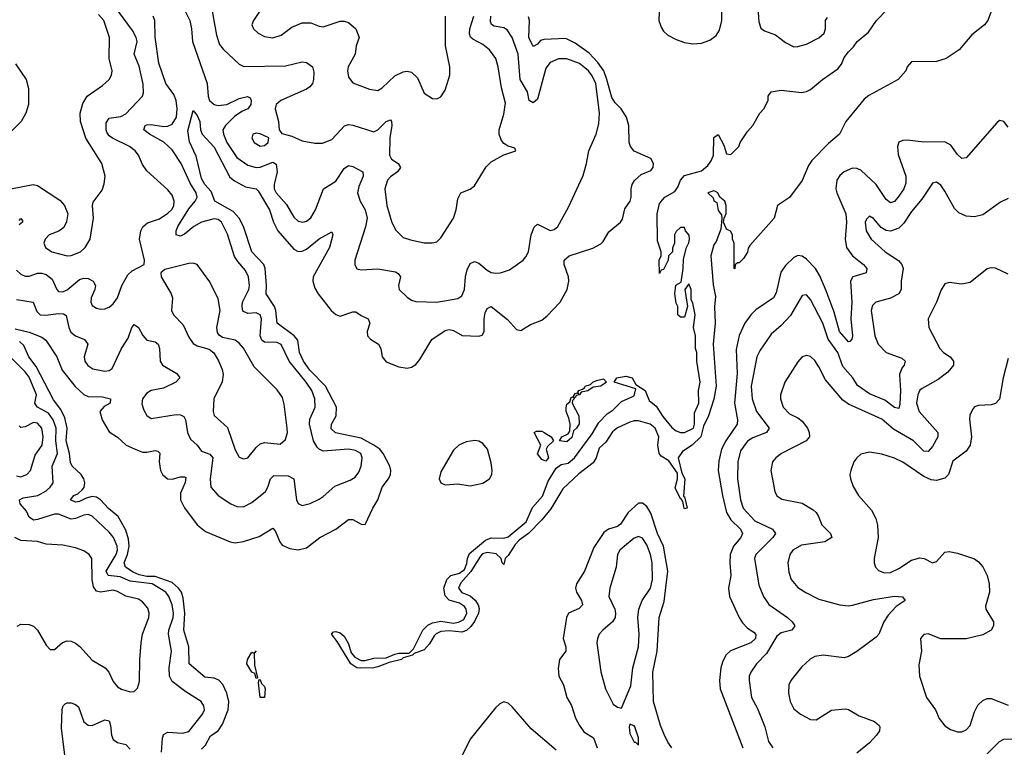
# Model space of a CAD drawing. Header units: inches. Extents: x 1694797 to 1849917, y 907313 to 1017959.
# Tile 824 of 834: x 1841745 to 1846432, y 1003432 to 1006894. Entities that reach past the tile are written whole.
import ezdxf

# ---------------------------------------------------------------- set-up
doc = ezdxf.new("R2010")
doc.units = ezdxf.units.IN
doc.header["$MEASUREMENT"] = 0
doc.layers.add('B8040', color=7, linetype='Continuous')

msp = doc.modelspace()

# ---------------------------------------------------------------- linework, layer by layer
at = {"layer": 'B8040', "color": 5}
for points, elevation in [([(1844789.7, 1006930), (1844787.5, 1006890), (1844798.3, 1006858.3), (1844810, 1006839), (1844830, 1006820.8), (1844870, 1006799.1), (1844910, 1006785.1), (1844950, 1006778.6), (1844990, 1006782.7), (1845030, 1006796.9), (1845060.5, 1006819.5), (1845075.8, 1006844.2), (1845087, 1006890), (1845088.4, 1006990)], 520), ([(1841730, 1005702.8), (1841750, 1005683.8), (1841770, 1005673.5), (1841790, 1005673.7), (1841830, 1005687.7), (1841850, 1005688.3), (1841870, 1005682.4), (1841899.7, 1005659.7), (1841921.6, 1005610), (1841930, 1005600.7), (1841950, 1005599.8), (1841970, 1005608.8), (1842030, 1005658), (1842050, 1005663.9), (1842070, 1005662.6), (1842094.2, 1005650), (1842105.2, 1005630), (1842103, 1005610), (1842084.8, 1005570), (1842083.5, 1005550), (1842090, 1005534.4), (1842110, 1005520.9), (1842130, 1005517.4), (1842150, 1005518), (1842170, 1005525.7), (1842190, 1005541.7), (1842209.8, 1005570), (1842230.6, 1005630), (1842259.2, 1005680.8), (1842280.6, 1005699.4), (1842337, 1005730), (1842338, 1005750), (1842315.7, 1005850), (1842320.6, 1005890), (1842331, 1005909), (1842352.5, 1005927.5), (1842410, 1005946.9), (1842450, 1005972.9), (1842470, 1005992.6), (1842478, 1006010), (1842480.2, 1006030), (1842470, 1006059.7), (1842450, 1006083.9), (1842350, 1006174.5), (1842330, 1006204.5), (1842310.9, 1006250), (1842294.2, 1006270), (1842267.2, 1006290), (1842186.2, 1006330), (1842170, 1006341.9), (1842159.4, 1006359.4), (1842155.7, 1006370), (1842156.7, 1006403.3), (1842170, 1006425.4), (1842226, 1006434), (1842250, 1006446.6), (1842329.7, 1006530), (1842334.8, 1006545.2), (1842332.7, 1006587.3), (1842313.2, 1006673.2), (1842289.9, 1006730), (1842303.4, 1006790), (1842299.9, 1006810), (1842282.2, 1006842.2), (1842197.4, 1006957.4)], 560), ([(1842523.8, 1006950), (1842554.2, 1006890), (1842562.7, 1006850), (1842567.4, 1006790), (1842637.3, 1006590), (1842642.6, 1006530), (1842648.9, 1006510), (1842670, 1006491), (1842690, 1006485.9), (1842730, 1006491.2), (1842790, 1006518.7), (1842828.9, 1006528.9), (1842841.7, 1006521.7), (1842846.7, 1006510), (1842844.3, 1006490), (1842831.2, 1006470), (1842802.2, 1006457.8), (1842767.2, 1006432.8), (1842724.7, 1006390), (1842712.5, 1006370), (1842715, 1006350), (1842730.6, 1006310), (1842778.2, 1006238.2), (1842830, 1006201.5), (1842870, 1006190.6), (1842890, 1006192.2), (1842950, 1006216), (1842965.9, 1006205.9), (1842970.4, 1006170), (1842955.7, 1006110), (1842956.3, 1006090), (1842965.7, 1006070), (1843014.1, 1006014.1), (1843050, 1005954.4), (1843070, 1005936.2), (1843093.2, 1005930), (1843110, 1005934.7), (1843130, 1005951.6), (1843153.3, 1005990), (1843190.5, 1006089.5), (1843250, 1006125.7), (1843290, 1006185.8), (1843310, 1006199.7), (1843330, 1006195.8), (1843377.6, 1006170), (1843380.2, 1006150), (1843359.2, 1006100.8), (1843353, 1006070), (1843365.5, 1006030), (1843390.1, 1005990), (1843398.7, 1005950), (1843391.6, 1005908.4), (1843340.2, 1005750), (1843339.6, 1005730), (1843349.2, 1005709.2), (1843370, 1005704.2), (1843450, 1005708.4), (1843534.3, 1005694.3), (1843546.8, 1005686.8), (1843556.9, 1005670), (1843547.8, 1005630), (1843552, 1005610), (1843590, 1005573.4), (1843610, 1005559.5), (1843630, 1005552.8), (1843730, 1005550.2), (1843830, 1005567.8), (1843850, 1005580.8), (1843863, 1005610), (1843866.7, 1005670), (1843875.7, 1005704.3), (1843890, 1005733.4), (1843910, 1005744.2), (1843930, 1005734.9), (1843970, 1005702.2), (1843990, 1005692), (1844011.7, 1005688.3), (1844034, 1005690), (1844076.1, 1005703.9), (1844140.9, 1005750), (1844154.5, 1005765.5), (1844166.3, 1005790), (1844179.8, 1005870), (1844193.3, 1005906.7), (1844210, 1005920.4), (1844270, 1005891.7), (1844290, 1005896.5), (1844306, 1005910), (1844357.5, 1006002.5), (1844427, 1006153), (1844443.5, 1006210), (1844454.2, 1006270), (1844489.8, 1006350), (1844502, 1006398), (1844504.5, 1006450), (1844487.1, 1006590), (1844470, 1006626.9), (1844452.5, 1006650), (1844410, 1006686), (1844350, 1006707.5), (1844310, 1006707.1), (1844270, 1006689.8), (1844250, 1006662.7), (1844210, 1006515.1), (1844190, 1006498), (1844170, 1006509.5), (1844161.8, 1006550), (1844127.3, 1006610), (1844117.7, 1006730), (1844089.4, 1006810), (1844065.7, 1006845.7), (1844050, 1006855.6), (1844003.8, 1006863.8), (1843991, 1006871), (1843985.8, 1006885.9), (1843988.3, 1006910)], 540), ([(1842654, 1006970), (1842681.1, 1006821.1), (1842696.4, 1006776.4), (1842713.6, 1006753.6), (1842790, 1006681.7), (1842811.1, 1006671.1), (1843010, 1006675), (1843090, 1006693), (1843110, 1006690.2), (1843138.7, 1006670), (1843144.8, 1006644.8), (1843143.2, 1006610), (1843138, 1006590), (1843126.1, 1006573.9), (1843110, 1006563.2), (1842987.8, 1006510), (1842965.8, 1006490), (1842961.4, 1006470), (1842976.5, 1006410), (1842979.5, 1006370), (1842993, 1006353), (1843040.3, 1006340.3), (1843090, 1006318), (1843150, 1006306.7), (1843186.6, 1006306.6), (1843230, 1006324.6), (1843290.6, 1006389.4), (1843310, 1006394.8), (1843330, 1006391.6), (1843430, 1006360.6), (1843450.4, 1006369.6), (1843490, 1006410.2), (1843510, 1006417.6), (1843514.9, 1006410), (1843516.6, 1006390), (1843507.4, 1006332.6), (1843505.6, 1006250), (1843514.3, 1006230), (1843547, 1006210), (1843557.8, 1006190), (1843543.2, 1006170), (1843510, 1006146.5), (1843495.3, 1006130), (1843483, 1006090), (1843492.3, 1006010), (1843514.3, 1005934.3), (1843534.2, 1005894.2), (1843570, 1005858.3), (1843605.9, 1005845.9), (1843670, 1005832.9), (1843708.1, 1005831.9), (1843730, 1005837.1), (1843750, 1005855.5), (1843809.7, 1005950), (1843822.2, 1005990), (1843830, 1006041), (1843845.1, 1006070), (1843890, 1006088.4), (1843910, 1006103), (1843965.7, 1006194.3), (1843990, 1006218.4), (1844050, 1006250.8), (1844106, 1006270), (1844102, 1006282), (1844070, 1006292.7), (1844050, 1006305.2), (1844038.6, 1006318.6), (1844027.7, 1006347.7), (1844027.7, 1006370), (1844050, 1006444), (1844057, 1006497), (1844037.9, 1006570), (1844022, 1006670), (1844011.3, 1006710), (1843981.4, 1006750), (1843950, 1006775.2), (1843901.7, 1006801.7), (1843891, 1006811), (1843886, 1006826), (1843887.8, 1006850), (1843907, 1006910)], 560), ([(1846370, 1006933.2), (1846354, 1006890), (1846338, 1006870), (1846278, 1006822), (1846217.2, 1006750), (1846155.3, 1006710), (1846110, 1006695.6), (1845990, 1006694), (1845970, 1006669.4), (1845963.2, 1006650), (1845926.7, 1006610), (1845787.4, 1006532.6), (1845764.5, 1006515.5), (1845678.5, 1006410), (1845648.2, 1006350), (1845594.9, 1006305.1), (1845516.4, 1006223.6), (1845500.4, 1006199.6), (1845470, 1006129.5), (1845410, 1006048.7), (1845352, 1006010), (1845337.3, 1005950), (1845220.5, 1005819.5), (1845213, 1005807), (1845210, 1005788.7), (1845190, 1005758), (1845170, 1005738), (1845162, 1005738), (1845151.6, 1005728.4), (1845150, 1005708), (1845146, 1005710), (1845146, 1005830), (1845138, 1005850), (1845138, 1005870), (1845128.4, 1005888.4), (1845110, 1005898), (1845095.3, 1005930), (1845098, 1005950), (1845108.4, 1005971.6), (1845108.7, 1006010), (1845102, 1006030), (1845078, 1006050), (1845068, 1006070), (1845057.2, 1006077.2), (1845050, 1006079), (1845021, 1006070), (1845046.2, 1006046.2), (1845050, 1006032), (1845063.5, 1006023.5), (1845070, 1005986), (1845085.2, 1005965.2), (1845088.2, 1005948.2), (1845082.8, 1005897.2), (1845060.9, 1005839.1), (1845050, 1005822.7), (1845034.4, 1005770), (1845046.8, 1005633.2), (1845057, 1005577), (1845052.9, 1005527.2), (1845055.7, 1005450), (1845046, 1005350), (1845060.2, 1005150), (1845050, 1005088), (1845023.9, 1005010), (1845000.6, 1004959.4), (1844987.7, 1004910), (1844945.8, 1004870), (1844899.8, 1004840.2), (1844880.2, 1004810), (1844896.7, 1004736.7), (1844910.9, 1004710), (1844905.4, 1004625.4), (1844910, 1004624.7), (1844922, 1004570), (1844910, 1004567.3), (1844908.4, 1004570), (1844901.2, 1004601.2), (1844894.6, 1004614.6), (1844890, 1004614), (1844866.1, 1004666.1), (1844876, 1004710), (1844875.8, 1004735.8), (1844835, 1004795), (1844798, 1004818), (1844789.6, 1004829.6), (1844783, 1004870), (1844787.6, 1004910), (1844769.6, 1004950), (1844746, 1004970), (1844690, 1004985.3), (1844670, 1004985.3), (1844650, 1004978.9), (1844590, 1004953), (1844566.9, 1004933.1), (1844535.3, 1004884.7), (1844503.9, 1004856.1), (1844488.6, 1004810), (1844474.5, 1004785.5), (1844406.8, 1004733.2), (1844330, 1004662.4), (1844272.7, 1004567.3), (1844230, 1004514.7), (1844166.5, 1004450), (1844122.6, 1004417.4), (1844103, 1004397), (1844070, 1004344.2), (1844055.8, 1004330), (1844050, 1004302), (1844042, 1004310), (1844037.2, 1004330), (1844013.4, 1004353.4), (1843970, 1004359.2), (1843948, 1004352), (1843938.4, 1004341.6), (1843891.8, 1004268.2), (1843845.1, 1004214.9), (1843834, 1004190), (1843849.2, 1004169.2), (1843890, 1004153.2), (1843913.1, 1004133.1), (1843928.1, 1004110), (1843932.5, 1004092.5), (1843929.1, 1004070), (1843910, 1004031.6), (1843893, 1004007), (1843871.9, 1003988.1), (1843850, 1003979.8), (1843790, 1003986.2), (1843750, 1003984), (1843727.7, 1003972.3), (1843718.1, 1003961.9), (1843696.1, 1003923.9), (1843670, 1003896.5), (1843622, 1003878), (1843614, 1003870), (1843570, 1003858.4), (1843561.6, 1003850), (1843504, 1003836), (1843450, 1003815.3), (1843430, 1003809.8), (1843368.3, 1003808.3), (1843350, 1003811.1), (1843320.9, 1003830), (1843256.1, 1003936.1), (1843229.7, 1003970), (1843238, 1003982), (1843250, 1003983.6), (1843270, 1003976.9), (1843290, 1003961.5), (1843310, 1003924.9), (1843322.2, 1003882.2), (1843340.8, 1003860.7), (1843370, 1003845.3), (1843390, 1003844.9), (1843430, 1003856.3), (1843490, 1003858), (1843530, 1003876.2), (1843550, 1003879.7), (1843599.1, 1003880.9), (1843619.8, 1003900.2), (1843663.2, 1003990), (1843687.3, 1004012.7), (1843710, 1004023.8), (1843750, 1004031.7), (1843810, 1004022.6), (1843833, 1004027), (1843859.2, 1004040.8), (1843873.3, 1004070), (1843870.9, 1004090), (1843862.1, 1004102.1), (1843838.5, 1004118.5), (1843790, 1004132.2), (1843770, 1004152.3), (1843763.7, 1004190), (1843777.6, 1004230), (1843797.6, 1004250), (1843838.6, 1004261.4), (1843862, 1004278), (1843873.9, 1004306.1), (1843876.1, 1004330), (1843885.6, 1004354.4), (1843962.5, 1004417.5), (1843990, 1004429.2), (1844050, 1004426.8), (1844070, 1004433), (1844155.7, 1004504.3), (1844186.5, 1004573.5), (1844233.3, 1004626.7), (1844260.9, 1004699.1), (1844299.1, 1004760.9), (1844321.8, 1004778.2), (1844355.1, 1004784.9), (1844385.3, 1004810), (1844470, 1004923.1), (1844502, 1004978), (1844541.7, 1005018.3), (1844570, 1005038.3), (1844610, 1005077.4), (1844670, 1005104.4), (1844678.3, 1005138.3), (1844575.3, 1005170), (1844588, 1005190), (1844630, 1005198.3), (1844660.7, 1005190), (1844678.8, 1005158.8), (1844722, 1005130), (1844741.9, 1005081.9), (1844774.7, 1005054.7), (1844806.6, 1005006.6), (1844850, 1004953.4), (1844870, 1004938.2), (1844890, 1004930.3), (1844910, 1004930.3), (1844952.2, 1004950), (1844957.6, 1004970), (1844956.8, 1005023.2), (1844977.7, 1005070), (1844976.9, 1005130), (1844984.5, 1005170), (1844969.2, 1005270), (1844969, 1005310), (1844962.7, 1005330), (1844962, 1005390), (1844953, 1005430), (1844961.2, 1005490), (1844950, 1005546), (1844942, 1005562), (1844942, 1005610), (1844930, 1005638), (1844912, 1005610), (1844924.7, 1005530), (1844910, 1005478), (1844890, 1005478), (1844878, 1005490), (1844878, 1005530), (1844870, 1005546), (1844864, 1005590), (1844869, 1005631), (1844894.6, 1005645.4), (1844904, 1005710), (1844904.7, 1005755.3), (1844919.3, 1005810), (1844930, 1005832), (1844934, 1005850), (1844931.8, 1005868.2), (1844914, 1005890), (1844910, 1005906), (1844890, 1005906), (1844870, 1005886), (1844862, 1005870), (1844862, 1005830), (1844852.7, 1005807.3), (1844852, 1005790), (1844834, 1005770), (1844832, 1005750), (1844810, 1005706), (1844798, 1005702), (1844790, 1005686), (1844789.6, 1005750), (1844798, 1005770), (1844798, 1005790), (1844781.5, 1005841.5), (1844779.3, 1005970), (1844790, 1006019.3), (1844815.4, 1006050), (1844863.3, 1006076.7), (1844879.8, 1006100.2), (1844890.7, 1006130), (1844910, 1006152.6), (1844990, 1006174.6), (1845020.3, 1006199.7), (1845036.8, 1006223.2), (1845047.4, 1006250), (1845050, 1006333.4), (1845070, 1006347), (1845096.4, 1006296.4), (1845110, 1006256), (1845130, 1006252), (1845168.7, 1006290), (1845175.3, 1006310), (1845210, 1006362), (1845235.3, 1006390), (1845268, 1006450), (1845288, 1006470), (1845308, 1006510), (1845308.7, 1006530), (1845322.7, 1006550), (1845370, 1006558.3), (1845466.8, 1006546.8), (1845490, 1006551.9), (1845510, 1006562.6), (1845567.2, 1006610), (1845639.2, 1006660.8), (1845657.3, 1006682.7), (1845670, 1006714), (1845690, 1006741.8), (1845715.1, 1006764.9), (1845732, 1006790), (1845785.1, 1006834.9), (1845823.5, 1006890), (1845876.5, 1006943.5)], 480), ([(1845257.1, 1006970), (1845264.3, 1006884.3), (1845273.7, 1006853.7), (1845290, 1006840.8), (1845342.5, 1006822.5), (1845390, 1006785.8), (1845430, 1006764.9), (1845450, 1006766), (1845490, 1006777.8), (1845550, 1006807.2), (1845574.7, 1006830), (1845581.1, 1006850), (1845580.6, 1006890), (1845590, 1006904.4)], 520), ([(1841701.7, 1006090), (1841809.4, 1006110.6), (1841830, 1006105.8), (1841935.5, 1006035.5), (1841958.6, 1006010), (1841973.1, 1005970), (1841967.3, 1005932.7), (1841955.2, 1005904.8), (1841931.7, 1005888.3), (1841884.4, 1005870), (1841865.3, 1005850), (1841860.3, 1005830), (1841866.7, 1005810), (1841897.3, 1005790), (1841970, 1005771.3), (1841990, 1005772.4), (1842033.6, 1005790), (1842056.3, 1005810), (1842080.4, 1005850), (1842095.8, 1005950), (1842090.6, 1006010), (1842093.8, 1006026.2), (1842137.5, 1006082.5), (1842147.4, 1006112.6), (1842151.6, 1006150), (1842136.1, 1006210), (1842060.2, 1006330), (1842033.8, 1006410), (1842032.2, 1006450), (1842044.5, 1006495.5), (1842065.1, 1006530), (1842139.4, 1006580.6), (1842169.8, 1006610), (1842181.6, 1006630), (1842185.2, 1006650), (1842171.1, 1006710), (1842172.4, 1006810), (1842145.5, 1006890), (1842119.4, 1006919.4)], 580), ([(1841723.7, 1005423.7), (1841790, 1005407.8), (1841850, 1005384), (1841869.2, 1005370), (1841922.1, 1005290), (1841946.9, 1005226.9), (1842008.3, 1005148.3), (1842050, 1005110.1), (1842070, 1005101.2), (1842139, 1005099), (1842177.1, 1005090), (1842174.9, 1005070), (1842146.1, 1005053.9), (1842126.6, 1005030), (1842137.5, 1004990), (1842170, 1004933.6), (1842210, 1004907.2), (1842251.1, 1004870), (1842305.4, 1004845.4), (1842330, 1004837.1), (1842350, 1004836), (1842390, 1004843.7), (1842401.8, 1004841.8), (1842411.3, 1004831.3), (1842409.1, 1004790), (1842415.7, 1004750), (1842424.8, 1004730), (1842447.5, 1004710), (1842470, 1004708.3), (1842510, 1004719.6), (1842530, 1004719.7), (1842535.5, 1004715.5), (1842531.9, 1004691.9), (1842510, 1004641.6), (1842510.6, 1004610), (1842530, 1004570.9), (1842590, 1004491.5), (1842630, 1004459), (1842746.4, 1004410), (1842770, 1004405.1), (1842810, 1004410.8), (1842884.5, 1004435.5), (1842950, 1004474.4), (1842961.5, 1004461.5), (1842982.8, 1004410), (1842994.6, 1004394.6), (1843030, 1004378), (1843070, 1004372.4), (1843110, 1004381.3), (1843174, 1004430), (1843249.2, 1004470.8), (1843310, 1004516.9), (1843330, 1004516.9), (1843370, 1004493.4), (1843390, 1004492.4), (1843425.6, 1004570), (1843449.9, 1004610), (1843470.8, 1004669.2), (1843501, 1004710), (1843509.8, 1004730), (1843511.4, 1004750), (1843506.2, 1004770), (1843475.6, 1004830), (1843458.6, 1004850), (1843430.3, 1004870), (1843370, 1004902.5), (1843248.7, 1004928.7), (1843227.7, 1004947.7), (1843228.8, 1004970), (1843251.1, 1005010), (1843252.6, 1005050), (1843200.1, 1005150), (1843126.4, 1005226.4), (1843096.4, 1005270), (1843077.5, 1005310), (1843068.2, 1005370), (1843051.1, 1005390), (1842970.5, 1005450.5), (1842963.5, 1005510), (1842957.1, 1005530), (1842918.7, 1005590), (1842919.9, 1005630), (1842912.9, 1005710), (1842907.3, 1005730), (1842849.9, 1005790), (1842809.6, 1005910), (1842789.5, 1005950), (1842760.8, 1005980.8), (1842674.4, 1006030), (1842656.2, 1006076.2), (1842626.1, 1006110), (1842610, 1006137.7), (1842584.2, 1006244.2), (1842553, 1006313), (1842545.6, 1006365.6), (1842570, 1006462.4), (1842590, 1006437.4), (1842602.3, 1006410), (1842605.8, 1006370), (1842612.7, 1006350), (1842670, 1006287.7), (1842745, 1006145), (1842767.3, 1006127.3), (1842819.3, 1006099.3), (1842870, 1006089.6), (1842880.1, 1006080.1), (1842933.6, 1005990), (1842953.6, 1005930), (1842974.1, 1005890), (1843050, 1005801.5), (1843070, 1005790.8), (1843090, 1005792.7), (1843110, 1005801.7), (1843170, 1005851.3), (1843230, 1005884.9), (1843236.1, 1005870), (1843219.1, 1005810), (1843142.6, 1005670), (1843140.8, 1005650), (1843150, 1005616.5), (1843165.5, 1005590), (1843227.2, 1005510), (1843250, 1005491.8), (1843270, 1005484), (1843330, 1005504.6), (1843344.8, 1005504.8), (1843370, 1005486), (1843404.4, 1005470), (1843411, 1005450), (1843399.4, 1005410), (1843400.7, 1005390), (1843414.1, 1005374.1), (1843452.8, 1005350), (1843464.2, 1005330), (1843470.3, 1005290), (1843490, 1005265.5), (1843550, 1005242.4), (1843590, 1005236.5), (1843610, 1005240.3), (1843630, 1005253.8), (1843650, 1005278), (1843707.4, 1005372.6), (1843770, 1005415.9), (1843790, 1005420.2), (1843810, 1005415.2), (1843850.8, 1005390.8), (1843930, 1005388), (1843946.6, 1005393.4), (1843955.7, 1005410), (1843956.3, 1005470), (1843961.3, 1005498.7), (1843970, 1005520.3), (1843990, 1005528.9), (1844067.2, 1005467.2), (1844110, 1005420.3), (1844130, 1005415.3), (1844176.9, 1005443.1), (1844230, 1005464.7), (1844255.7, 1005484.3), (1844318, 1005550), (1844351.5, 1005610), (1844359.3, 1005650), (1844357.9, 1005670), (1844336.2, 1005730), (1844336.8, 1005750), (1844361.1, 1005770), (1844473.3, 1005806.7), (1844512.1, 1005827.9), (1844522, 1005838), (1844550, 1005884.4), (1844604.5, 1005930), (1844614.7, 1005945.3), (1844626.4, 1005993.6), (1844650.8, 1006030), (1844656.2, 1006050), (1844655.8, 1006090), (1844660.7, 1006110), (1844671.5, 1006128.5), (1844703.3, 1006156.7), (1844750, 1006176.4), (1844761.3, 1006190), (1844762.6, 1006210), (1844750, 1006233), (1844670, 1006268.7), (1844652.1, 1006290), (1844647.1, 1006310), (1844644.3, 1006390), (1844633.7, 1006430), (1844607.8, 1006470), (1844579.1, 1006499), (1844563, 1006523), (1844540.6, 1006610), (1844525, 1006650), (1844497.2, 1006690), (1844455.2, 1006735.2), (1844390, 1006782.5), (1844344.8, 1006804.8), (1844239.7, 1006800.3), (1844224.8, 1006795.2), (1844210, 1006777.8), (1844190, 1006767.1), (1844169.2, 1006810), (1844171.4, 1006890), (1844167.8, 1006907.8)], 520), ([(1841730, 1005562.6), (1841809.4, 1005549.4), (1841825.8, 1005505.8), (1841842.4, 1005490), (1841868.1, 1005488.1), (1841930, 1005496.3), (1841953.9, 1005493.9), (1841966, 1005486), (1841977.8, 1005430), (1841987.8, 1005407.8), (1842010, 1005390.2), (1842053, 1005373), (1842068.3, 1005350), (1842052, 1005290), (1842055.2, 1005270), (1842068.4, 1005248.4), (1842093.4, 1005233.4), (1842150, 1005221.4), (1842170, 1005224.7), (1842185.2, 1005234.8), (1842229.9, 1005330), (1842261.5, 1005378.5), (1842279.1, 1005430), (1842290, 1005443.7), (1842310, 1005430.3), (1842330.8, 1005390.8), (1842349.3, 1005369.3), (1842390, 1005360.8), (1842404.2, 1005350), (1842410.2, 1005330), (1842412.6, 1005270), (1842424.4, 1005250), (1842492, 1005210), (1842507, 1005190), (1842488.5, 1005170), (1842430, 1005141.5), (1842370, 1005130.6), (1842350, 1005116.8), (1842328.8, 1005090), (1842326.4, 1005066.4), (1842335.9, 1005035.9), (1842350, 1005010.4), (1842370, 1004996.4), (1842490, 1005015.7), (1842510, 1005014.6), (1842526.6, 1005006.6), (1842534.2, 1004990), (1842543.1, 1004930), (1842557.6, 1004897.6), (1842589.5, 1004869.5), (1842610, 1004840.6), (1842650, 1004827.7), (1842664.6, 1004810), (1842650.8, 1004710), (1842654.7, 1004670), (1842689, 1004630), (1842750, 1004590.2), (1842778.5, 1004578.5), (1842810, 1004576.5), (1842850, 1004597.7), (1842914.3, 1004650), (1842926.6, 1004670), (1842938.9, 1004710), (1842954.2, 1004725.8), (1843023.3, 1004723.4), (1843049.2, 1004710), (1843062, 1004610), (1843070, 1004591.7), (1843090, 1004582.8), (1843127.6, 1004592.4), (1843170, 1004612.3), (1843190, 1004624.9), (1843245.1, 1004674.9), (1843317.4, 1004702.6), (1843342.1, 1004717.9), (1843358.5, 1004741.5), (1843370.5, 1004770), (1843375.8, 1004810), (1843368.9, 1004830), (1843344, 1004844), (1843310, 1004851.5), (1843190, 1004841.6), (1843170.4, 1004850.4), (1843160.4, 1004860.4), (1843143.4, 1004890), (1843124.2, 1004970), (1843126.2, 1004993.8), (1843151.7, 1005050), (1843149.3, 1005090), (1843134.7, 1005130), (1843109.1, 1005170), (1843026.8, 1005270), (1842990, 1005347.9), (1842970, 1005357.9), (1842910, 1005359.1), (1842897.1, 1005370), (1842889.9, 1005390), (1842896.4, 1005470), (1842889.9, 1005489.9), (1842870, 1005499.9), (1842830, 1005496.9), (1842807.5, 1005507.5), (1842803.7, 1005530), (1842806, 1005550), (1842834.8, 1005610), (1842839, 1005630), (1842833.4, 1005670), (1842820.2, 1005700.2), (1842783.1, 1005743.1), (1842768, 1005768), (1842733.2, 1005873.2), (1842705.8, 1005930), (1842690, 1005943.2), (1842670, 1005945.9), (1842610, 1005930.7), (1842574, 1005910), (1842530, 1005873.8), (1842510, 1005863.7), (1842489.8, 1005869.8), (1842489.2, 1005889.2), (1842496.7, 1005910), (1842550, 1005994.7), (1842579.3, 1006030), (1842588.8, 1006050), (1842584, 1006070), (1842555.9, 1006115.9), (1842513.5, 1006210), (1842470, 1006275), (1842431.1, 1006311.1), (1842362.2, 1006350), (1842336.4, 1006370), (1842342.7, 1006390), (1842350, 1006393.4), (1842370, 1006395.5), (1842430, 1006386.3), (1842450, 1006387.4), (1842470, 1006397.6), (1842491.7, 1006430), (1842495, 1006470), (1842490.3, 1006510), (1842478.6, 1006538.6), (1842440.2, 1006590), (1842407.8, 1006687.8), (1842389.2, 1006810.8), (1842387.7, 1006890), (1842379.6, 1006910)], 540), ([(1842886.5, 1006933.5), (1842857.1, 1006890), (1842850.5, 1006870), (1842858.4, 1006850), (1842880.5, 1006830), (1842910, 1006814), (1842950, 1006807.9), (1842990, 1006821.1), (1843041, 1006859), (1843090, 1006878.9), (1843130, 1006879.5), (1843170, 1006862.6), (1843190, 1006859.6), (1843270, 1006886.2), (1843290, 1006887.1), (1843310, 1006881.3), (1843345.3, 1006850), (1843360.3, 1006810), (1843346.5, 1006770), (1843341.6, 1006730), (1843308, 1006670), (1843304.7, 1006650), (1843310, 1006620.7), (1843330, 1006594), (1843410, 1006562.8), (1843450, 1006557.4), (1843470, 1006570.3), (1843530, 1006626.4), (1843570, 1006645.4), (1843590, 1006648.4), (1843610, 1006644.2), (1843637.9, 1006617.9), (1843670, 1006544.9), (1843710, 1006518.8), (1843730, 1006517.3), (1843750, 1006526.8), (1843770, 1006558), (1843793, 1006630), (1843792.8, 1006670), (1843771.6, 1006770), (1843771.6, 1006910)], 580), ([(1841724.6, 1006684.6), (1841775.5, 1006610), (1841786.9, 1006566.9), (1841786.1, 1006490), (1841773.2, 1006450), (1841751, 1006410), (1841670, 1006328)], 580), ([(1846450, 1006382.7), (1846430, 1006409.2), (1846410, 1006414), (1846397.5, 1006402.5), (1846250, 1006236.4), (1846230, 1006233.7), (1846210, 1006252.2), (1846177.3, 1006297.3), (1846150, 1006312.9), (1846050, 1006311.8), (1845970, 1006321.4), (1845950, 1006319.8), (1845930, 1006311.1), (1845923.2, 1006290), (1845927, 1006253), (1845963, 1006150), (1845963.7, 1006116.3), (1845954.6, 1006090), (1845930, 1006054.9), (1845910, 1006029), (1845895.9, 1006024.1), (1845890, 1006022.2), (1845870, 1006038.6), (1845821.8, 1006110), (1845750, 1006178.1), (1845730, 1006186.7), (1845710, 1006187.1), (1845670.2, 1006170), (1845650, 1006152.3), (1845635.6, 1006130), (1845629.7, 1006090), (1845634.5, 1006070), (1845678.2, 1005970), (1845680.6, 1005930), (1845675.3, 1005850), (1845681.2, 1005810), (1845710, 1005770.9), (1845762.2, 1005730), (1845778.6, 1005710), (1845774.4, 1005690), (1845711.5, 1005670), (1845700.1, 1005650), (1845706.2, 1005550), (1845701.5, 1005470), (1845709.3, 1005390.7), (1845706, 1005374), (1845697.3, 1005362.7), (1845690, 1005361.7), (1845647.3, 1005410), (1845622.7, 1005502.7), (1845584.5, 1005604.5), (1845554.8, 1005674.8), (1845533.2, 1005710), (1845490, 1005754.8), (1845470, 1005768.2), (1845450, 1005771.6), (1845430, 1005762.9), (1845390, 1005724.7), (1845367.9, 1005692.1), (1845345.8, 1005594.2), (1845333.7, 1005570), (1845250, 1005513.1), (1845226.3, 1005490), (1845196.4, 1005450), (1845170, 1005391.1), (1845155, 1005325), (1845160.1, 1005210), (1845147.5, 1005070), (1845162.4, 1004990), (1845160.1, 1004970), (1845106.8, 1004890), (1845086.6, 1004850), (1845073.1, 1004793.1), (1845070.1, 1004750), (1845090.4, 1004630), (1845110.1, 1004550), (1845130, 1004514.6), (1845177, 1004470), (1845185.9, 1004450), (1845177.9, 1004430), (1845143.6, 1004390), (1845126.6, 1004350), (1845124.9, 1004310), (1845130.1, 1004250), (1845118.7, 1004190), (1845123.6, 1004150), (1845169.6, 1004050), (1845185.3, 1004025.3), (1845210, 1003999), (1845240.1, 1003980.1), (1845249.3, 1003969.3), (1845247.9, 1003950), (1845225.6, 1003930), (1845129, 1003891), (1845107.1, 1003870), (1845090, 1003838), (1845082.9, 1003810), (1845077.1, 1003750), (1845080.1, 1003710), (1845187.7, 1003430)], 520), ([(1846450, 1006042.9), (1846413.8, 1006026.2), (1846330, 1005966.2), (1846290, 1005956.8), (1846250, 1005959.2), (1846215.5, 1005975.5), (1846195.1, 1005995.1), (1846150, 1006077.4), (1846130, 1006106.3), (1846110, 1006120.5), (1846090, 1006115.6), (1846040.2, 1006039.8), (1845990, 1005982), (1845954.5, 1005925.5), (1845930, 1005902.5), (1845890, 1005888.6), (1845870, 1005891.7), (1845845.8, 1005905.8), (1845810, 1005948.4), (1845790, 1005959.7), (1845775.5, 1005944.5), (1845769.6, 1005930.5), (1845774.5, 1005890), (1845798.2, 1005850), (1845865.4, 1005790), (1845928, 1005748), (1845943.7, 1005730), (1845950.1, 1005710), (1845940.8, 1005650), (1845940.8, 1005610), (1845930.2, 1005590), (1845890, 1005569.9), (1845820.3, 1005550), (1845805, 1005535), (1845797.7, 1005510), (1845815.9, 1005390), (1845831.8, 1005350), (1845870, 1005310.2), (1845944.1, 1005284.1), (1845961.1, 1005270), (1845955.8, 1005250), (1845944.6, 1005235.4), (1845933.4, 1005206.6), (1845938.7, 1005130), (1845935.6, 1005064.4), (1845930, 1005044), (1845910, 1005049.1), (1845864.1, 1005084.1), (1845790, 1005113.7), (1845734, 1005154), (1845711, 1005190), (1845664.3, 1005244.3), (1845640.5, 1005310), (1845594.1, 1005374.1), (1845567.6, 1005450), (1845510, 1005562), (1845490, 1005585.6), (1845470, 1005582), (1845414, 1005486), (1845370, 1005438.5), (1845322.7, 1005397.3), (1845270, 1005322), (1845253.4, 1005290), (1845226.4, 1005150), (1845231.6, 1005090), (1845251.8, 1005030), (1845312.6, 1004950), (1845300.3, 1004930), (1845234.6, 1004905.4), (1845210, 1004888.3), (1845177.1, 1004842.9), (1845164.3, 1004790), (1845162.6, 1004710), (1845175.9, 1004610), (1845188.7, 1004570), (1845245.1, 1004510), (1845329.1, 1004470), (1845343.6, 1004450), (1845330.2, 1004430), (1845249, 1004350), (1845243.2, 1004330), (1845263, 1004203), (1845285.5, 1004150), (1845311.3, 1004111.3), (1845400.4, 1004050), (1845423, 1004030), (1845435.5, 1004010), (1845420.7, 1003990), (1845370, 1003976.4), (1845350, 1003960.4), (1845300.9, 1003879.1), (1845253.1, 1003830), (1845225.3, 1003790), (1845217.3, 1003770), (1845217.3, 1003750), (1845229.1, 1003670), (1845257.1, 1003617.1), (1845292.4, 1003530), (1845310, 1003460.5), (1845330, 1003430.3)], 540), ([(1841741.5, 1005938.5), (1841750, 1005948), (1841757.6, 1005937.6), (1841757.2, 1005930), (1841742.5, 1005917.5)], 560), ([(1846450, 1005683.5), (1846390, 1005711.1), (1846370, 1005712.8), (1846350, 1005708), (1846270, 1005643.6), (1846230, 1005636.2), (1846170, 1005643.7), (1846150, 1005637.2), (1846132, 1005608), (1846110.3, 1005550), (1846070.3, 1005470), (1846073.4, 1005430), (1846125, 1005330), (1846143.2, 1005310), (1846174, 1005290), (1846191.2, 1005270), (1846190.2, 1005250), (1846163.4, 1005216.6), (1846117.8, 1005182.2), (1846040.9, 1005139.1), (1846030, 1005130.9), (1846020.8, 1005110), (1846015, 1005070), (1846026.8, 1005030), (1846115.5, 1004930), (1846116.5, 1004910), (1846090, 1004862.8), (1846070, 1004839.8), (1846050, 1004841.4), (1846000.5, 1004890), (1845905.3, 1004945.3), (1845850, 1004993.2), (1845690, 1005065), (1845663.3, 1005083.3), (1845580.5, 1005180.5), (1845550, 1005242), (1845530, 1005271.8), (1845510, 1005291.8), (1845490, 1005297), (1845470, 1005289.4), (1845450, 1005266), (1845387.2, 1005170), (1845366.4, 1005110), (1845366.4, 1005090), (1845380.2, 1005050), (1845410, 1005018.2), (1845450, 1004999.3), (1845470, 1004983.9), (1845495.6, 1004950), (1845503.9, 1004930), (1845504.9, 1004910), (1845488.5, 1004890), (1845371.8, 1004830), (1845344.6, 1004810), (1845328.9, 1004790), (1845320.8, 1004750), (1845340.3, 1004650), (1845349.3, 1004629.3), (1845372.4, 1004612.4), (1845470, 1004594), (1845522.1, 1004562.1), (1845536.2, 1004550), (1845548.2, 1004530), (1845564, 1004490), (1845605.3, 1004450), (1845611.4, 1004430), (1845577.3, 1004410), (1845466.2, 1004393.8), (1845424.8, 1004370), (1845410.6, 1004349.4), (1845402, 1004310), (1845406.1, 1004266.1), (1845418, 1004230), (1845450, 1004193.2), (1845488.2, 1004168.2), (1845550, 1004137.9), (1845650, 1004109.5), (1845690, 1004105.3), (1845710, 1004108.2), (1845810, 1004135.5), (1845910, 1004151.5), (1845948.1, 1004148.1), (1845960.7, 1004130), (1845918, 1004102), (1845879.2, 1004060.8), (1845858.7, 1004030), (1845834.2, 1003970), (1845823, 1003957), (1845730, 1003887.6), (1845690, 1003863.9), (1845670, 1003858.2), (1845570, 1003871.3), (1845530, 1003864.8), (1845508.1, 1003851.9), (1845466.6, 1003813.4), (1845415.9, 1003750), (1845407.1, 1003730), (1845405.2, 1003690), (1845413.6, 1003650), (1845430, 1003615.8), (1845461.6, 1003590), (1845510, 1003564.2), (1845536.9, 1003563.1), (1845610, 1003608.4), (1845674.6, 1003614.6), (1845690, 1003612.4), (1845741.8, 1003581.8), (1845814.4, 1003554.4), (1845836.1, 1003536.1), (1845840.4, 1003530), (1845838.7, 1003510), (1845824.6, 1003490), (1845790, 1003453.5), (1845730, 1003404.2)], 560), ([(1842610, 1003423), (1842630, 1003442.2), (1842652.4, 1003487.6), (1842690.3, 1003510), (1842710, 1003542.6), (1842736.9, 1003610), (1842739.6, 1003650), (1842730, 1003689.8), (1842711.2, 1003731.2), (1842692, 1003752), (1842670, 1003760.7), (1842626.5, 1003766.5), (1842551, 1003830), (1842549.3, 1003910), (1842525.5, 1003990), (1842530.3, 1004070), (1842522.2, 1004142.2), (1842515, 1004170), (1842501.4, 1004190), (1842470, 1004216.4), (1842390, 1004244.5), (1842350, 1004245.6), (1842312.9, 1004252.9), (1842285.1, 1004265.1), (1842248.4, 1004290), (1842241.3, 1004310), (1842258.6, 1004350), (1842265.8, 1004390), (1842262.9, 1004422.9), (1842250, 1004465.2), (1842213.8, 1004530), (1842167.9, 1004567.9), (1842130, 1004610.3), (1842110, 1004623.1), (1842090, 1004625.9), (1842061.7, 1004618.3), (1842030, 1004602.4), (1842010, 1004599.3), (1841986.4, 1004610), (1842002.4, 1004630), (1842021.1, 1004638.9), (1842042.7, 1004657.3), (1842051.3, 1004668.7), (1842055.4, 1004690), (1842049.9, 1004710), (1842037.1, 1004730), (1841994.4, 1004770), (1841986.7, 1004786.7), (1841981.5, 1004830), (1841965.6, 1004890), (1841970, 1004950), (1841960.2, 1005000.2), (1841940.2, 1005040.2), (1841905.4, 1005085.4), (1841823.5, 1005243.5), (1841788.4, 1005290), (1841764.1, 1005344.1), (1841743, 1005363)], 520), ([(1842420.1, 1003410), (1842424.8, 1003475.2), (1842430, 1003493.2), (1842450, 1003503.6), (1842519.7, 1003500.3), (1842550, 1003507.7), (1842614.7, 1003590), (1842624.7, 1003610), (1842622, 1003630), (1842608.4, 1003650), (1842535.9, 1003695.9), (1842470, 1003745.4), (1842457.8, 1003770), (1842456, 1003810), (1842466.7, 1003890), (1842453.8, 1003970), (1842454.9, 1003990), (1842475.8, 1004050), (1842477.5, 1004070), (1842470, 1004109.7), (1842454.9, 1004150), (1842439.9, 1004170), (1842375.7, 1004210), (1842270, 1004223.5), (1842222.9, 1004242.9), (1842165.8, 1004250), (1842156.7, 1004270), (1842203.1, 1004350), (1842209.9, 1004370), (1842209.4, 1004390), (1842191.4, 1004430), (1842170, 1004456.2), (1842090, 1004532.5), (1842070, 1004540.2), (1842050, 1004537.3), (1842010, 1004520.7), (1841990, 1004517.6), (1841930, 1004542.2), (1841910, 1004541), (1841830, 1004515.4), (1841810, 1004513.2), (1841790, 1004527.2), (1841776.2, 1004556.2), (1841746.8, 1004590), (1841743.2, 1004610), (1841760.8, 1004619.2), (1841830.9, 1004630), (1841870, 1004653), (1841889.8, 1004670), (1841903.2, 1004690), (1841899.7, 1004770), (1841924.5, 1004830), (1841917.3, 1004890), (1841917.7, 1004950), (1841903.9, 1004990), (1841881.5, 1005021.5), (1841829.8, 1005050), (1841821.2, 1005061.2), (1841817.3, 1005070), (1841825, 1005110), (1841790, 1005193.6), (1841770, 1005219.4), (1841678, 1005310)], 540), ([(1846450, 1005282), (1846427.6, 1005190), (1846410, 1005089.3), (1846390, 1005067.8), (1846370, 1005061.6), (1846310, 1005058.4), (1846290, 1005052), (1846280.3, 1005039.7), (1846267.7, 1005012.3), (1846266.1, 1004993.9), (1846276.9, 1004910), (1846270.2, 1004870), (1846250, 1004841.4), (1846186.7, 1004793.3), (1846166, 1004730), (1846150, 1004713.3), (1846110, 1004701.2), (1846084.8, 1004704.8), (1846050, 1004721), (1845950, 1004788.9), (1845910, 1004807.8), (1845850, 1004826.3), (1845790, 1004836.8), (1845750, 1004826.6), (1845730.2, 1004809.8), (1845716, 1004790), (1845701.1, 1004750), (1845697, 1004730), (1845699.5, 1004710), (1845713.3, 1004673.3), (1845738, 1004630), (1845800.2, 1004560.2), (1845820.4, 1004520.4), (1845829.2, 1004489.2), (1845832.1, 1004430), (1845812.8, 1004330), (1845812.9, 1004310), (1845818.6, 1004290), (1845832.9, 1004272.9), (1845862.2, 1004262.2), (1845890, 1004264.3), (1845930, 1004283.7), (1845990, 1004322.1), (1846030, 1004333.9), (1846050.1, 1004330.1), (1846090, 1004310.3), (1846110, 1004317), (1846150, 1004360.2), (1846170, 1004364.5), (1846210, 1004355.7), (1846290, 1004328.4), (1846310, 1004315), (1846330, 1004291.4), (1846350, 1004250.4), (1846360.1, 1004210), (1846362.2, 1004170), (1846343.1, 1004103.1), (1846344.2, 1004090), (1846380.2, 1004030), (1846380.8, 1004010), (1846370.3, 1003990), (1846330, 1003967.2), (1846250, 1003948.3), (1846130, 1003948.9), (1846070, 1003972.7), (1846050, 1003969.6), (1846034, 1003950), (1846038.9, 1003890), (1846024.8, 1003824.8), (1846029, 1003770), (1846062.4, 1003670), (1846104, 1003610), (1846122.8, 1003570), (1846150, 1003534), (1846176.9, 1003516.9), (1846210, 1003506.5), (1846230, 1003506.7), (1846250, 1003515.3), (1846270, 1003535.8), (1846290, 1003601.3), (1846306.9, 1003633.1), (1846330, 1003655.8), (1846350, 1003664.4), (1846370, 1003664.9), (1846450, 1003632.3)], 580), ([(1841730, 1004724.2), (1841750, 1004719.8), (1841777.8, 1004730), (1841795.4, 1004750), (1841817.5, 1004822.5), (1841851.8, 1004870), (1841856.3, 1004910), (1841849.9, 1004950), (1841830, 1004974.9), (1841810, 1004977.8), (1841770, 1004956.4), (1841750, 1004954.5), (1841741.8, 1004961.8)], 560), ([(1844849, 1003430), (1844830, 1003456.8), (1844813.2, 1003493.2), (1844795.9, 1003535.9), (1844762.1, 1003650), (1844759.1, 1003790), (1844779.1, 1003890), (1844789.9, 1004050.1), (1844813.6, 1004126.4), (1844830.7, 1004270), (1844809.7, 1004389.7), (1844781.2, 1004450), (1844750, 1004546), (1844730, 1004577.5), (1844710, 1004594.3), (1844690, 1004594.3), (1844642, 1004550), (1844605.3, 1004494.7), (1844590, 1004482.9), (1844548.2, 1004470), (1844526.2, 1004453.8), (1844477.5, 1004382.6), (1844432.9, 1004270), (1844395.8, 1004210), (1844391.1, 1004190), (1844395.3, 1004170), (1844418.8, 1004130), (1844423.5, 1004110), (1844407.5, 1004092.5), (1844358, 1004070), (1844347.3, 1004050), (1844332.4, 1003950), (1844344.6, 1003910), (1844344.1, 1003890), (1844313.9, 1003850), (1844307.9, 1003807.9), (1844310.9, 1003770), (1844333.1, 1003730), (1844349.5, 1003670), (1844371, 1003631), (1844391, 1003571), (1844410, 1003535.5), (1844430, 1003505.7), (1844476.8, 1003476.8), (1844493.2, 1003430)], 520), ([(1841732.1, 1004007.9), (1841750, 1004018), (1841790, 1004017.3), (1841810, 1004008.9), (1841830, 1003990.3), (1841870, 1003918), (1841890, 1003898.4), (1841910, 1003897.1), (1841948.9, 1003931.1), (1841970, 1003938.5), (1841990, 1003937.2), (1842010, 1003928), (1842031.3, 1003911.3), (1842090, 1003847.6), (1842151.8, 1003810), (1842168.9, 1003790), (1842190, 1003744.9), (1842210, 1003720.4), (1842230, 1003708.5), (1842270, 1003695.5), (1842290, 1003697.3), (1842305.6, 1003714.4), (1842314.7, 1003745.3), (1842315.9, 1003850), (1842322.9, 1003930), (1842329.9, 1003970), (1842360.2, 1004050), (1842361, 1004070), (1842354.1, 1004094.1), (1842330, 1004124.5), (1842310, 1004137.7), (1842250, 1004151.8), (1842210, 1004173.7), (1842190, 1004179.6), (1842130, 1004169.9), (1842110, 1004174.9), (1842096.3, 1004196.3), (1842089.5, 1004230), (1842088.7, 1004330), (1842076, 1004350), (1842050, 1004366.6), (1842010, 1004381.2), (1841950, 1004394), (1841870, 1004398.3), (1841830, 1004410.9), (1841750, 1004416.8), (1841720.9, 1004430)], 560), ([(1841963.1, 1003370), (1841943.9, 1003523.9), (1841946.9, 1003613.1), (1841950.9, 1003629.1), (1841961.2, 1003638.8), (1841970, 1003644.2), (1841990, 1003643.2), (1842010, 1003636.5), (1842024.3, 1003624.3), (1842050, 1003552.9), (1842070, 1003537.1), (1842090, 1003536.6), (1842150, 1003563.2), (1842170, 1003558), (1842176.8, 1003536.8), (1842180.9, 1003490), (1842189.4, 1003469.4), (1842210, 1003455), (1842250, 1003445.3), (1842270, 1003423.2)], 540), ([(1844298.3, 1003418.3), (1844179.9, 1003519.9), (1844090, 1003625.3), (1844070, 1003642.8), (1844050, 1003648.5), (1844030, 1003639.1), (1844010, 1003619.8), (1843890, 1003470.7), (1843850.1, 1003390)], 520), ([(1846350, 1003401.9), (1846410, 1003459.7), (1846430, 1003471), (1846470, 1003472.5)], 560)]:
    msp.add_lwpolyline(points, dxfattribs=dict(at, elevation=elevation))
for points, elevation in [([(1842870, 1006354.8), (1842854, 1006350), (1842850.3, 1006330), (1842861.5, 1006310), (1842890, 1006291.7), (1842910, 1006294.9), (1842927.8, 1006310), (1842931.1, 1006331.1), (1842890, 1006351.5)], 560), ([(1842570, 1005736.4), (1842550, 1005734.8), (1842435, 1005705), (1842415.8, 1005690), (1842418.3, 1005670), (1842465.8, 1005590), (1842471.4, 1005570), (1842467.8, 1005510), (1842477.4, 1005490), (1842522.7, 1005442.7), (1842550, 1005383.8), (1842570, 1005353.7), (1842590, 1005342.4), (1842646.1, 1005326.1), (1842668.3, 1005308.3), (1842691.5, 1005271.5), (1842708.4, 1005230), (1842713.4, 1005206.6), (1842709.3, 1005170.7), (1842669.1, 1005090), (1842665.4, 1005030), (1842671.1, 1005011.1), (1842734.4, 1004954.4), (1842770, 1004848), (1842790, 1004812), (1842810, 1004804.9), (1842830, 1004808.9), (1842870, 1004858.2), (1842890, 1004876), (1842910, 1004883), (1842985.4, 1004874.6), (1843010, 1004896.3), (1843019.3, 1004930), (1843018.3, 1004950), (1843004.4, 1005064.4), (1842995.9, 1005095.9), (1842970, 1005132.8), (1842861.7, 1005241.7), (1842810, 1005331.1), (1842790, 1005354.5), (1842770, 1005369.7), (1842710, 1005382), (1842693.6, 1005393.6), (1842686.5, 1005406.5), (1842683.2, 1005430), (1842699.4, 1005510), (1842690, 1005566), (1842650, 1005647), (1842590, 1005729.6)], 560), ([(1844390, 1005095.3), (1844380.2, 1005100.2), (1844390, 1005116.3), (1844398.8, 1005118.8), (1844406, 1005114), (1844402, 1005122), (1844406, 1005130), (1844424.1, 1005135.9), (1844436, 1005144), (1844437.2, 1005150), (1844462, 1005158), (1844473.2, 1005170), (1844490, 1005177.6), (1844524.7, 1005184.7), (1844538, 1005170), (1844511, 1005150), (1844474.9, 1005145.1), (1844450, 1005127.8), (1844418, 1005122), (1844410, 1005109.7), (1844394.4, 1005105.6)], 480), ([(1844350, 1004885.1), (1844315.3, 1004890), (1844326, 1004910), (1844356.6, 1004923.4), (1844364.4, 1004935.6), (1844364.7, 1004970), (1844358.9, 1004998.9), (1844345.6, 1005030), (1844346.7, 1005046.7), (1844350, 1005064.7), (1844363.7, 1005076.3), (1844370, 1005097.3), (1844379.8, 1005099.8), (1844384.7, 1005090), (1844377.3, 1005082.7), (1844374.9, 1005070), (1844406.4, 1005010), (1844408.3, 1004971.7), (1844396.3, 1004950), (1844382, 1004938), (1844373.4, 1004906.6)], 480), ([(1844250, 1004794), (1844230, 1004801.2), (1844210, 1004828.7), (1844225.1, 1004870), (1844194, 1004930), (1844204.4, 1004935.6), (1844230, 1004935.6), (1844242, 1004930), (1844275.5, 1004910), (1844286, 1004890), (1844257, 1004863), (1844250.4, 1004850), (1844262.8, 1004810)], 480), ([(1843911.6, 1004891.6), (1843870, 1004885.9), (1843835.2, 1004870), (1843810, 1004845.8), (1843750, 1004742.9), (1843741.1, 1004710), (1843749.4, 1004690), (1843770, 1004680.9), (1843830, 1004685.9), (1843890, 1004677), (1843950, 1004688.8), (1843981.2, 1004710), (1843991.9, 1004730), (1843994.2, 1004750), (1843990, 1004785.2), (1843971.1, 1004851.1), (1843950, 1004877.2), (1843930, 1004888.7)], 520), ([(1844690, 1004435.6), (1844670, 1004426.8), (1844623.9, 1004390), (1844602.6, 1004370), (1844590.2, 1004350), (1844583.7, 1004290), (1844554.5, 1004190), (1844549.4, 1004150), (1844577.7, 1004090), (1844581.8, 1004070), (1844579.2, 1004050), (1844567.1, 1004030), (1844520.3, 1003990), (1844504, 1003970), (1844494.9, 1003950), (1844492.6, 1003930), (1844511.6, 1003791.5), (1844533.1, 1003710), (1844570, 1003638), (1844590, 1003623), (1844610, 1003618.8), (1844655, 1003725), (1844664, 1003810), (1844690, 1003910.8), (1844693.6, 1003970), (1844687, 1004050), (1844692.9, 1004090), (1844708.5, 1004130), (1844747.9, 1004190), (1844757.5, 1004230), (1844755.4, 1004310), (1844747.3, 1004350), (1844730, 1004395.6), (1844710, 1004427.4)], 540), ([(1842870, 1003759), (1842864.1, 1003784.1), (1842850, 1003789.6), (1842826.4, 1003830), (1842828.8, 1003850), (1842850, 1003884.4), (1842859.3, 1003880.7), (1842870, 1003891.3), (1842860.5, 1003879.5), (1842863, 1003823), (1842876.8, 1003763.2)], 480), ([(1842910, 1003668.7), (1842890, 1003669), (1842881.7, 1003738.3), (1842884.7, 1003755.3), (1842890, 1003753.4), (1842895.6, 1003735.6), (1842910, 1003721.6), (1842913.8, 1003710)], 480), ([(1844650, 1003542), (1844646.4, 1003530), (1844650, 1003498), (1844670, 1003456), (1844676, 1003456), (1844690, 1003442), (1844690, 1003478), (1844673, 1003530), (1844670, 1003535.1)], 540)]:
    msp.add_lwpolyline(points, close=True, dxfattribs=dict(at, elevation=elevation))

doc.saveas('drawing.dxf')
